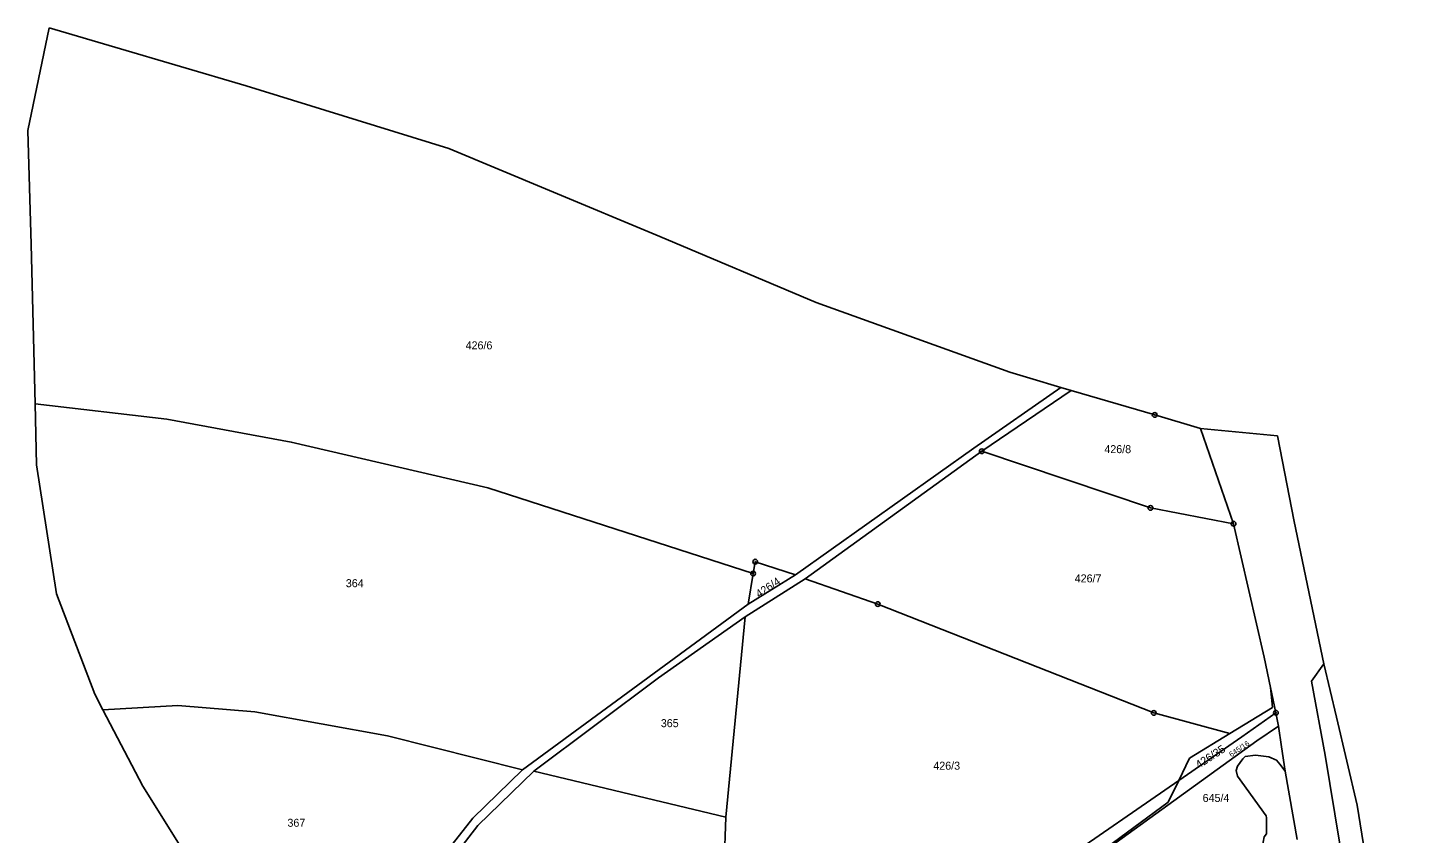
# Model space of a CAD drawing. Extents: x -758582 to -751794, y -998770 to -994350.
# Drawn here: x -756140 to -755844.1, y -994520.9 to -994349.8 of the extents above; entities that cross this region are included whole.
import ezdxf

# ---------------------------------------------------------------- set-up
doc = ezdxf.new("R2010")
doc.units = 0
for name, color, linetype in [('Hranice parcel', 7, 'Continuous'), ('Parcelní čísla', 7, 'Continuous'), ('Značky bodu BP', 7, 'Continuous')]:
    doc.layers.add(name, color=color, linetype=linetype)

msp = doc.modelspace()

# ---------------------------------------------------------------- linework, layer by layer
at = {"layer": 'Hranice parcel'}
for p, q in [((-756070.12, -994369.43), (-756050.63, -994375.46)), ((-756050.63, -994375.46), (-756029.28, -994384.35)), ((-756029.28, -994384.35), (-756005.81, -994394.11)), ((-755921.34, -994425.98), (-755926.54, -994424.46)), ((-755920.64, -994426.19), (-755921.34, -994425.98)), ((-755920.64, -994426.19), (-755918.46, -994426.83)), ((-755918.46, -994426.83), (-755937.44, -994439.76)), ((-755891, -994434.9), (-755883.96, -994455.17)), ((-755891, -994434.9), (-755874.65, -994436.51)), ((-755871.09, -994454.7), (-755874.65, -994436.51)), ((-755937.44, -994439.76), (-755974.94, -994466.82)), ((-755864.77, -994484.92), (-755871.09, -994454.7)), ((-755974.94, -994466.82), (-755987.69, -994474.91)), ((-755986, -994465.73), (-755987.03, -994472.27)), ((-755987.03, -994472.27), (-755977.04, -994466.01)), ((-756035.01, -994507.4), (-755987.03, -994472.27)), ((-755987.69, -994474.91), (-755991.83, -994517.46)), ((-755864.77, -994484.92), (-755862.11, -994496.24)), ((-755876.09, -994489.95), (-755874.96, -994495.3)), ((-755874.96, -994495.3), (-755874.42, -994498.13)), ((-756032.61, -994507.68), (-755991.83, -994517.46)), ((-755874.16, -994506.23), (-755872.98, -994507.74)), ((-755872.98, -994507.74), (-755870.49, -994522.2)), ((-755940.65, -994540.79), (-755895.6, -994509.69)), ((-755897.86, -994514.32), (-755895.6, -994509.69)), ((-755912.41, -994525.09), (-755897.86, -994514.32)), ((-755991.83, -994517.46), (-755992.17, -994528.03))]:
    msp.add_line(p, q, dxfattribs=at)
for points in [[(-756138.5, -994429.66), (-756139.35, -994395.84), (-756140.04, -994371.64), (-756135.5, -994349.82)], [(-756135.5, -994349.82), (-756093.71, -994362.14), (-756070.12, -994369.43)], [(-756005.81, -994394.11), (-755972.65, -994408.16), (-755931.51, -994422.99), (-755926.54, -994424.46)], [(-755977.04, -994466.01), (-755939.13, -994439.1), (-755920.64, -994426.19)], [(-755918.46, -994426.83), (-755900.72, -994432.04), (-755891, -994434.9)], [(-756138.5, -994429.66), (-756110.5, -994432.97), (-756084.11, -994437.82), (-756042.36, -994447.5), (-755986, -994465.73)], [(-756124.12, -994494.65), (-756125.85, -994491.34), (-756133.93, -994470.03), (-756138.18, -994442.62), (-756138.5, -994429.66)], [(-755883.96, -994455.17), (-755901.61, -994451.79), (-755937.44, -994439.76)], [(-755883.96, -994455.17), (-755877.45, -994483.48), (-755876.09, -994489.95)], [(-755977.04, -994466.01), (-755985.55, -994463.21), (-755986, -994465.73)], [(-755884.78, -994499.73), (-755900.93, -994495.33), (-755959.53, -994472.23), (-755974.94, -994466.82)], [(-755987.69, -994474.91), (-756006.07, -994487.89), (-756032.61, -994507.68)], [(-755845.84, -994653.04), (-755848.15, -994647.44), (-755848.87, -994642.3), (-755849.59, -994626.37), (-755850.7, -994608.2), (-755852.24, -994590.35), (-755850.76, -994582.03), (-755852.57, -994567.41), (-755855.61, -994562.75), (-755858.88, -994539.93), (-755861.49, -994522.8), (-755864.52, -994504.33), (-755867.42, -994488.56), (-755864.77, -994484.92)], [(-755884.78, -994499.73), (-755875.7, -994494.17), (-755876.09, -994489.95)], [(-756124.12, -994494.65), (-756108.18, -994493.78), (-756091.85, -994495.11), (-756063.66, -994500.22), (-756035.01, -994507.4)], [(-756098.03, -994539.53), (-756099.03, -994537.35), (-756115.62, -994510.92), (-756124.12, -994494.65)], [(-755874.96, -994495.3), (-755882.2, -994500.43), (-755895.6, -994509.69)], [(-755862.11, -994496.24), (-755857.72, -994514.93), (-755849.29, -994567.35), (-755848.88, -994570.49), (-755847.57, -994582.85), (-755845.5, -994599.47), (-755844.13, -994617.73)], [(-755874.42, -994498.13), (-755879.04, -994501.25), (-755912.26, -994525.3)], [(-755895.6, -994509.69), (-755893.3, -994504.95), (-755884.78, -994499.73)], [(-755874.42, -994498.13), (-755873.79, -994502.53), (-755872.98, -994507.74)], [(-755903.63, -994537.09), (-755888.21, -994525.76), (-755885.87, -994529), (-755877.71, -994523.03), (-755877.68, -994522.76), (-755877.44, -994521.69), (-755876.99, -994521.02), (-755876.95, -994517.61), (-755877.01, -994517.22), (-755883.1, -994508.74), (-755883.44, -994507.59), (-755883.15, -994506.62), (-755882.02, -994505.08), (-755881.5, -994504.57), (-755879.28, -994504.31), (-755876.46, -994504.63), (-755874.87, -994505.36), (-755874.16, -994506.23)], [(-756064.96, -994542.39), (-756045.55, -994517.67), (-756035.01, -994507.4)], [(-756032.61, -994507.68), (-756044.46, -994519.23), (-756063.11, -994543.41)]]:
    msp.add_lwpolyline(points, dxfattribs=at)
at = {"layer": 'Značky bodu BP'}
for centre, radius in [((-755900.72, -994432.04), 0.5), ((-755900.72, -994432.04), 0.0303), ((-755937.44, -994439.76), 0.5), ((-755937.44, -994439.76), 0.0303), ((-755901.61, -994451.79), 0.5), ((-755901.61, -994451.79), 0.0303), ((-755883.96, -994455.17), 0.5), ((-755883.96, -994455.17), 0.0303), ((-755985.55, -994463.21), 0.5), ((-755985.55, -994463.21), 0.0303), ((-755986, -994465.73), 0.5), ((-755986, -994465.73), 0.0303), ((-755959.53, -994472.23), 0.5), ((-755959.53, -994472.23), 0.0303), ((-755900.93, -994495.33), 0.5), ((-755900.93, -994495.33), 0.0303), ((-755874.96, -994495.3), 0.5), ((-755874.96, -994495.3), 0.0303)]:
    msp.add_circle(centre, radius, dxfattribs=at)

# ---------------------------------------------------------------- texts
at = {"layer": 'Parcelní čísla'}
for s, p in [('426/6', (-756047.07, -994418.11)), ('426/8', (-755911.41, -994440.16)), ('364', (-756072.51, -994468.63)), ('426/7', (-755917.71, -994467.61)), ('365', (-756005.61, -994498.36)), ('426/3', (-755947.74, -994507.4)), ('645/4', (-755890.54, -994514.25)), ('367', (-756084.91, -994519.52))]:
    msp.add_text(s, height=1.7, dxfattribs=at).set_placement(p)
for s, height, rotation, p in [('426/4', 1.7, 34, (-755984.74, -994470.98)), ('426/35', 1.7, 33, (-755891.36, -994507.23)), ('645/16', 1.14, 34, (-755884.45, -994504.78))]:
    msp.add_text(s, height=height, rotation=rotation, dxfattribs=at).set_placement(p)

doc.saveas('drawing.dxf')
